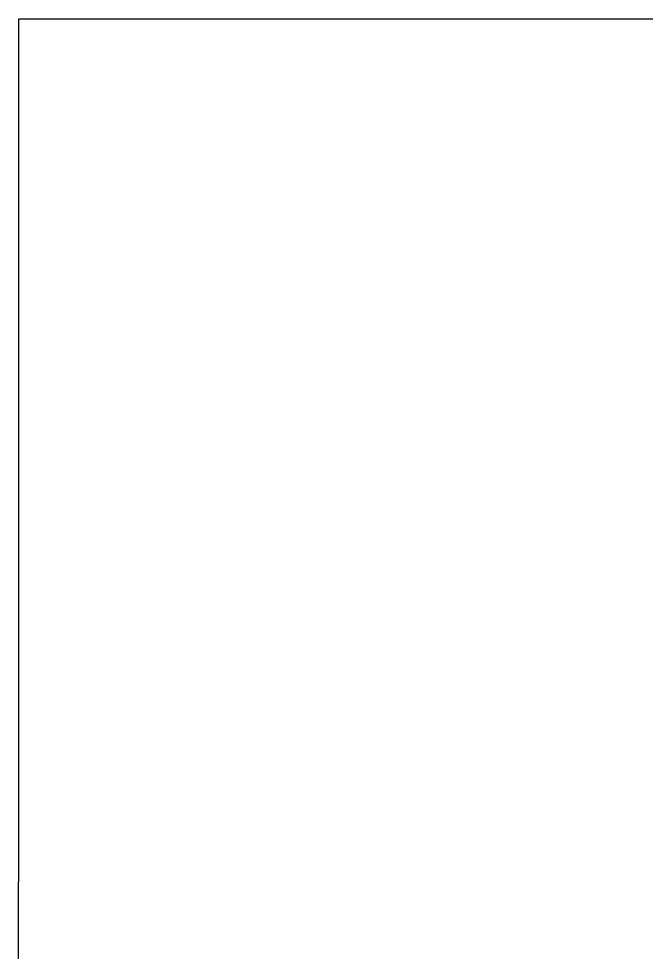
# Model space of a CAD drawing. Extents: x -7.3 to 34, y 0 to 22.
# Drawn here: x 2.44957 to 2.46881, y 0.90896 to 0.9376 of the extents above; entities that cross this region are included whole.
import ezdxf

# ---------------------------------------------------------------- set-up
doc = ezdxf.new("R2010")
doc.units = 0
doc.layers.add('SH_Text', color=7, linetype='Continuous')

msp = doc.modelspace()

# ---------------------------------------------------------------- linework, layer by layer
at = {"layer": 'SH_Text'}
for p, q in [((2.44958, 0.937594), (2.44958, 0.937595)), ((2.44958, 0.937595), (2.44958, 0.937595)), ((2.44958, 0.937595), (2.449582, 0.937595)), ((2.44958, 0.937592), (2.44958, 0.937594)), ((2.44958, 0.93759), (2.44958, 0.937592)), ((2.44958, 0.937586), (2.44958, 0.93759)), ((2.44958, 0.937582), (2.44958, 0.937586)), ((2.44958, 0.937577), (2.44958, 0.937582)), ((2.44958, 0.937571), (2.44958, 0.937577)), ((2.44958, 0.937564), (2.44958, 0.937571)), ((2.44958, 0.937556), (2.44958, 0.937564)), ((2.44958, 0.937548), (2.44958, 0.937556)), ((2.44958, 0.937539), (2.44958, 0.937548)), ((2.44958, 0.937529), (2.44958, 0.937539)), ((2.44958, 0.937518), (2.44958, 0.937529)), ((2.44958, 0.937506), (2.44958, 0.937518)), ((2.44958, 0.937494), (2.44958, 0.937506)), ((2.44958, 0.93748), (2.44958, 0.937494)), ((2.44958, 0.937466), (2.44958, 0.93748)), ((2.44958, 0.937451), (2.44958, 0.937466)), ((2.449582, 0.937595), (2.449585, 0.937595)), ((2.449585, 0.937595), (2.449591, 0.937595)), ((2.449591, 0.937595), (2.449599, 0.937595)), ((2.449599, 0.937595), (2.44961, 0.937595)), ((2.44961, 0.937595), (2.449622, 0.937595)), ((2.449622, 0.937595), (2.449637, 0.937595)), ((2.449637, 0.937595), (2.449654, 0.937595)), ((2.449654, 0.937595), (2.449673, 0.937595)), ((2.449673, 0.937595), (2.449694, 0.937595)), ((2.449694, 0.937595), (2.449717, 0.937595)), ((2.449717, 0.937595), (2.449743, 0.937595)), ((2.449743, 0.937595), (2.44977, 0.937595)), ((2.44977, 0.937595), (2.4498, 0.937595)), ((2.4498, 0.937595), (2.449832, 0.937595)), ((2.449832, 0.937595), (2.449866, 0.937595)), ((2.449866, 0.937595), (2.449902, 0.937595)), ((2.449902, 0.937595), (2.44994, 0.937595)), ((2.44994, 0.937595), (2.44998, 0.937595)), ((2.44998, 0.937595), (2.450022, 0.937595)), ((2.450022, 0.937595), (2.450066, 0.937595)), ((2.450066, 0.937595), (2.450112, 0.937595)), ((2.450112, 0.937595), (2.450159, 0.937595)), ((2.450159, 0.937595), (2.450209, 0.937595)), ((2.450209, 0.937595), (2.450261, 0.937595)), ((2.450261, 0.937595), (2.450315, 0.937595)), ((2.450315, 0.937595), (2.45037, 0.937595)), ((2.45037, 0.937595), (2.450428, 0.937595)), ((2.450428, 0.937595), (2.450487, 0.937595)), ((2.450487, 0.937595), (2.450549, 0.937595)), ((2.450549, 0.937595), (2.450612, 0.937595)), ((2.450612, 0.937595), (2.450677, 0.937595)), ((2.450677, 0.937595), (2.450744, 0.937595)), ((2.450744, 0.937595), (2.450812, 0.937595)), ((2.450812, 0.937595), (2.450883, 0.937595)), ((2.450883, 0.937595), (2.450955, 0.937595)), ((2.450955, 0.937595), (2.451029, 0.937595)), ((2.451029, 0.937595), (2.451104, 0.937595)), ((2.451104, 0.937595), (2.451182, 0.937595)), ((2.451182, 0.937595), (2.451261, 0.937595)), ((2.451261, 0.937595), (2.451342, 0.937595)), ((2.451342, 0.937595), (2.451424, 0.937595)), ((2.451424, 0.937595), (2.451508, 0.937595)), ((2.451508, 0.937595), (2.451594, 0.937595)), ((2.451594, 0.937595), (2.451682, 0.937595)), ((2.451682, 0.937595), (2.451771, 0.937595)), ((2.451771, 0.937595), (2.451862, 0.937595)), ((2.451862, 0.937595), (2.451954, 0.937595)), ((2.451954, 0.937595), (2.452048, 0.937594)), ((2.452048, 0.937594), (2.452143, 0.937594)), ((2.452143, 0.937594), (2.45224, 0.937594)), ((2.45224, 0.937594), (2.452339, 0.937594)), ((2.452339, 0.937594), (2.452439, 0.937594)), ((2.452439, 0.937594), (2.452541, 0.937594)), ((2.452541, 0.937594), (2.452644, 0.937594)), ((2.452644, 0.937594), (2.452749, 0.937594)), ((2.452749, 0.937594), (2.452855, 0.937594)), ((2.452855, 0.937594), (2.452962, 0.937594)), ((2.452962, 0.937594), (2.453071, 0.937594)), ((2.453071, 0.937594), (2.453182, 0.937594)), ((2.453182, 0.937594), (2.453294, 0.937594)), ((2.453294, 0.937594), (2.453407, 0.937594)), ((2.453407, 0.937594), (2.453522, 0.937594)), ((2.453522, 0.937594), (2.453638, 0.937594)), ((2.453638, 0.937594), (2.453755, 0.937594)), ((2.453755, 0.937594), (2.453874, 0.937594)), ((2.453874, 0.937594), (2.453994, 0.937594)), ((2.453994, 0.937594), (2.454115, 0.937594)), ((2.454115, 0.937594), (2.454238, 0.937594)), ((2.454238, 0.937594), (2.454362, 0.937594)), ((2.454362, 0.937594), (2.454487, 0.937594)), ((2.454487, 0.937594), (2.454614, 0.937594)), ((2.454614, 0.937594), (2.454741, 0.937594)), ((2.454741, 0.937594), (2.45487, 0.937593)), ((2.45487, 0.937593), (2.455, 0.937593)), ((2.455, 0.937593), (2.455132, 0.937593)), ((2.455132, 0.937593), (2.455264, 0.937593)), ((2.455264, 0.937593), (2.455398, 0.937593)), ((2.455398, 0.937593), (2.455533, 0.937593)), ((2.455533, 0.937593), (2.455669, 0.937593)), ((2.455669, 0.937593), (2.455806, 0.937593)), ((2.455806, 0.937593), (2.455944, 0.937593)), ((2.455944, 0.937593), (2.456084, 0.937593)), ((2.456084, 0.937593), (2.456224, 0.937593)), ((2.456224, 0.937593), (2.456365, 0.937593)), ((2.456365, 0.937593), (2.456508, 0.937593)), ((2.456508, 0.937593), (2.456651, 0.937593)), ((2.456651, 0.937593), (2.456796, 0.937593)), ((2.456796, 0.937593), (2.456942, 0.937593)), ((2.456942, 0.937593), (2.457088, 0.937593)), ((2.457088, 0.937593), (2.457236, 0.937593)), ((2.457236, 0.937593), (2.457384, 0.937593)), ((2.457384, 0.937593), (2.457534, 0.937592)), ((2.457534, 0.937592), (2.457684, 0.937592)), ((2.457684, 0.937592), (2.457836, 0.937592)), ((2.457836, 0.937592), (2.457988, 0.937592)), ((2.457988, 0.937592), (2.458141, 0.937592)), ((2.458141, 0.937592), (2.458295, 0.937592)), ((2.458295, 0.937592), (2.45845, 0.937592)), ((2.45845, 0.937592), (2.458605, 0.937592)), ((2.458605, 0.937592), (2.458762, 0.937592)), ((2.458762, 0.937592), (2.458919, 0.937592)), ((2.458919, 0.937592), (2.459078, 0.937592)), ((2.459078, 0.937592), (2.459237, 0.937592)), ((2.459237, 0.937592), (2.459396, 0.937592)), ((2.459396, 0.937592), (2.459718, 0.937592)), ((2.459718, 0.937592), (2.460043, 0.937592)), ((2.460043, 0.937592), (2.46037, 0.937591)), ((2.46037, 0.937591), (2.4607, 0.937591)), ((2.4607, 0.937591), (2.461033, 0.937591)), ((2.461033, 0.937591), (2.461368, 0.937591)), ((2.461368, 0.937591), (2.461706, 0.937591)), ((2.461706, 0.937591), (2.462046, 0.937591)), ((2.462046, 0.937591), (2.462388, 0.937591)), ((2.462388, 0.937591), (2.462732, 0.937591)), ((2.462732, 0.937591), (2.463078, 0.93759)), ((2.463078, 0.93759), (2.463425, 0.93759)), ((2.463425, 0.93759), (2.463774, 0.93759)), ((2.463774, 0.93759), (2.464125, 0.93759)), ((2.464125, 0.93759), (2.464477, 0.93759)), ((2.464477, 0.93759), (2.464831, 0.93759)), ((2.464831, 0.93759), (2.465186, 0.93759)), ((2.465186, 0.93759), (2.465541, 0.93759)), ((2.465541, 0.93759), (2.465898, 0.937589)), ((2.465898, 0.937589), (2.466614, 0.937589)), ((2.466614, 0.937589), (2.467332, 0.937589)), ((2.467332, 0.937589), (2.468052, 0.937589)), ((2.468052, 0.937589), (2.469492, 0.937588)), ((2.44958, 0.937436), (2.44958, 0.937451)), ((2.44958, 0.937419), (2.44958, 0.937436)), ((2.44958, 0.937402), (2.44958, 0.937419)), ((2.44958, 0.937383), (2.44958, 0.937402)), ((2.44958, 0.937365), (2.44958, 0.937383)), ((2.44958, 0.937345), (2.44958, 0.937365)), ((2.44958, 0.937324), (2.44958, 0.937345)), ((2.44958, 0.937303), (2.44958, 0.937324)), ((2.44958, 0.937281), (2.44958, 0.937303)), ((2.44958, 0.937258), (2.44958, 0.937281)), ((2.44958, 0.937234), (2.44958, 0.937258)), ((2.44958, 0.937209), (2.44958, 0.937234)), ((2.44958, 0.937184), (2.44958, 0.937209)), ((2.44958, 0.937158), (2.44958, 0.937184)), ((2.44958, 0.937131), (2.44958, 0.937158)), ((2.44958, 0.937103), (2.44958, 0.937131)), ((2.44958, 0.937075), (2.44958, 0.937103)), ((2.44958, 0.937045), (2.44958, 0.937075)), ((2.44958, 0.937015), (2.44958, 0.937045)), ((2.44958, 0.936985), (2.44958, 0.937015)), ((2.44958, 0.936953), (2.44958, 0.936985)), ((2.44958, 0.936921), (2.44958, 0.936953)), ((2.44958, 0.936887), (2.44958, 0.936921)), ((2.44958, 0.936853), (2.44958, 0.936887)), ((2.44958, 0.936819), (2.44958, 0.936853)), ((2.44958, 0.936783), (2.44958, 0.936819)), ((2.44958, 0.936747), (2.44958, 0.936783)), ((2.44958, 0.93671), (2.44958, 0.936747)), ((2.44958, 0.936672), (2.44958, 0.93671)), ((2.44958, 0.936594), (2.44958, 0.936672)), ((2.44958, 0.936513), (2.44958, 0.936594)), ((2.44958, 0.936429), (2.44958, 0.936513)), ((2.44958, 0.936342), (2.44958, 0.936429)), ((2.44958, 0.936251), (2.44958, 0.936342)), ((2.44958, 0.936158), (2.44958, 0.936251)), ((2.44958, 0.936062), (2.44958, 0.936158)), ((2.44958, 0.935963), (2.44958, 0.936062)), ((2.44958, 0.93586), (2.44958, 0.935963)), ((2.44958, 0.935755), (2.44958, 0.93586)), ((2.44958, 0.935647), (2.44958, 0.935755)), ((2.44958, 0.935536), (2.44958, 0.935647)), ((2.44958, 0.935422), (2.44958, 0.935536)), ((2.449579, 0.935184), (2.44958, 0.935304)), ((2.449579, 0.935062), (2.449579, 0.935184)), ((2.44958, 0.935304), (2.44958, 0.935422)), ((2.449579, 0.934936), (2.449579, 0.935062)), ((2.449579, 0.934807), (2.449579, 0.934936)), ((2.449579, 0.934675), (2.449579, 0.934807)), ((2.449579, 0.934541), (2.449579, 0.934675)), ((2.449579, 0.934403), (2.449579, 0.934541)), ((2.449579, 0.934263), (2.449579, 0.934403)), ((2.449579, 0.93412), (2.449579, 0.934263)), ((2.449579, 0.933974), (2.449579, 0.93412)), ((2.449579, 0.933825), (2.449579, 0.933974)), ((2.449579, 0.933674), (2.449579, 0.933825)), ((2.449579, 0.93352), (2.449579, 0.933674)), ((2.449579, 0.933362), (2.449579, 0.93352)), ((2.449579, 0.933202), (2.449579, 0.933362)), ((2.449579, 0.93304), (2.449579, 0.933202)), ((2.449579, 0.932874), (2.449579, 0.93304)), ((2.449578, 0.932535), (2.449579, 0.932706)), ((2.449579, 0.932706), (2.449579, 0.932874)), ((2.449578, 0.932361), (2.449578, 0.932535)), ((2.449578, 0.932185), (2.449578, 0.932361)), ((2.449578, 0.932006), (2.449578, 0.932185)), ((2.449578, 0.931824), (2.449578, 0.932006)), ((2.449578, 0.931639), (2.449578, 0.931824)), ((2.449578, 0.931452), (2.449578, 0.931639)), ((2.449578, 0.931262), (2.449578, 0.931452)), ((2.449578, 0.93107), (2.449578, 0.931262)), ((2.449578, 0.930875), (2.449578, 0.93107)), ((2.449578, 0.930677), (2.449578, 0.930875)), ((2.449578, 0.930476), (2.449578, 0.930677)), ((2.449578, 0.930273), (2.449578, 0.930476)), ((2.449577, 0.929859), (2.449578, 0.930068)), ((2.449578, 0.930068), (2.449578, 0.930273)), ((2.449577, 0.929649), (2.449577, 0.929859)), ((2.449577, 0.929435), (2.449577, 0.929649)), ((2.449577, 0.929219), (2.449577, 0.929435)), ((2.449577, 0.929001), (2.449577, 0.929219)), ((2.449577, 0.92878), (2.449577, 0.929001)), ((2.449577, 0.928556), (2.449577, 0.92878)), ((2.449577, 0.92833), (2.449577, 0.928556)), ((2.449577, 0.928101), (2.449577, 0.92833)), ((2.449577, 0.92787), (2.449577, 0.928101)), ((2.449577, 0.927637), (2.449577, 0.92787)), ((2.449577, 0.927401), (2.449577, 0.927637)), ((2.449576, 0.927162), (2.449577, 0.927401)), ((2.449576, 0.926921), (2.449576, 0.927162)), ((2.449576, 0.926678), (2.449576, 0.926921)), ((2.449576, 0.926432), (2.449576, 0.926678)), ((2.449576, 0.926183), (2.449576, 0.926432)), ((2.449576, 0.925933), (2.449576, 0.926183)), ((2.449576, 0.925679), (2.449576, 0.925933)), ((2.449576, 0.925424), (2.449576, 0.925679)), ((2.449576, 0.925166), (2.449576, 0.925424)), ((2.449576, 0.924906), (2.449576, 0.925166)), ((2.449576, 0.924643), (2.449576, 0.924906)), ((2.449575, 0.924378), (2.449576, 0.924643)), ((2.449575, 0.924111), (2.449575, 0.924378)), ((2.449575, 0.923841), (2.449575, 0.924111)), ((2.449575, 0.923569), (2.449575, 0.923841)), ((2.449575, 0.923295), (2.449575, 0.923569)), ((2.449575, 0.923018), (2.449575, 0.923295)), ((2.449575, 0.922739), (2.449575, 0.923018)), ((2.449575, 0.922458), (2.449575, 0.922739)), ((2.449575, 0.922175), (2.449575, 0.922458)), ((2.449575, 0.921889), (2.449575, 0.922175)), ((2.449574, 0.921601), (2.449575, 0.921889)), ((2.449574, 0.921311), (2.449574, 0.921601)), ((2.449574, 0.921019), (2.449574, 0.921311)), ((2.449574, 0.920724), (2.449574, 0.921019)), ((2.449574, 0.920428), (2.449574, 0.920724)), ((2.449574, 0.920129), (2.449574, 0.920428)), ((2.449574, 0.919827), (2.449574, 0.920129)), ((2.449574, 0.919524), (2.449574, 0.919827)), ((2.449574, 0.919219), (2.449574, 0.919524)), ((2.449573, 0.918911), (2.449574, 0.919219)), ((2.449573, 0.918601), (2.449573, 0.918911)), ((2.449573, 0.918289), (2.449573, 0.918601)), ((2.449573, 0.917975), (2.449573, 0.918289)), ((2.449573, 0.917659), (2.449573, 0.917975)), ((2.449573, 0.917341), (2.449573, 0.917659)), ((2.449573, 0.917021), (2.449573, 0.917341)), ((2.449573, 0.916698), (2.449573, 0.917021)), ((2.449573, 0.916374), (2.449573, 0.916698)), ((2.449572, 0.916047), (2.449573, 0.916374)), ((2.449572, 0.915719), (2.449572, 0.916047)), ((2.449572, 0.915388), (2.449572, 0.915719)), ((2.449572, 0.915056), (2.449572, 0.915388)), ((2.449572, 0.914721), (2.449572, 0.915056)), ((2.449572, 0.914384), (2.449572, 0.914721)), ((2.449572, 0.914046), (2.449572, 0.914384)), ((2.449572, 0.913705), (2.449572, 0.914046)), ((2.449571, 0.913363), (2.449572, 0.913705)), ((2.449571, 0.913018), (2.449571, 0.913363)), ((2.449571, 0.912672), (2.449571, 0.913018)), ((2.449571, 0.912323), (2.449571, 0.912672)), ((2.449571, 0.911973), (2.449571, 0.912323)), ((2.449571, 0.911621), (2.449571, 0.911973)), ((2.449571, 0.911267), (2.449571, 0.911621)), ((2.44957, 0.910911), (2.449571, 0.911267)), ((2.44957, 0.910553), (2.44957, 0.910911)), ((2.44957, 0.910193), (2.44957, 0.910553)), ((2.44957, 0.909831), (2.44957, 0.910193)), ((2.44957, 0.909468), (2.44957, 0.909831)), ((2.44957, 0.909102), (2.44957, 0.909468)), ((2.44957, 0.908735), (2.44957, 0.909102))]:
    msp.add_line(p, q, dxfattribs=at)
msp.add_lwpolyline([(2.44957, 0.908735), (2.44957, 0.909102), (2.44957, 0.909468), (2.44957, 0.909831), (2.44957, 0.910193), (2.44957, 0.910553), (2.44957, 0.910911), (2.449571, 0.911267), (2.449571, 0.911621), (2.449571, 0.911973), (2.449571, 0.912323), (2.449571, 0.912672), (2.449571, 0.913018), (2.449571, 0.913363), (2.449572, 0.913705), (2.449572, 0.914046), (2.449572, 0.914384), (2.449572, 0.914721), (2.449572, 0.915056), (2.449572, 0.915388), (2.449572, 0.915719), (2.449572, 0.916047), (2.449573, 0.916374), (2.449573, 0.916698), (2.449573, 0.917021), (2.449573, 0.917341), (2.449573, 0.917659), (2.449573, 0.917975), (2.449573, 0.918289), (2.449573, 0.918601), (2.449573, 0.918911), (2.449574, 0.919219), (2.449574, 0.919524), (2.449574, 0.919827), (2.449574, 0.920129), (2.449574, 0.920428), (2.449574, 0.920724), (2.449574, 0.921019), (2.449574, 0.921311), (2.449574, 0.921601), (2.449575, 0.921889), (2.449575, 0.922175), (2.449575, 0.922458), (2.449575, 0.922739), (2.449575, 0.923018), (2.449575, 0.923295), (2.449575, 0.923569), (2.449575, 0.923841), (2.449575, 0.924111), (2.449575, 0.924378), (2.449576, 0.924643), (2.449576, 0.924906), (2.449576, 0.925166), (2.449576, 0.925424), (2.449576, 0.925679), (2.449576, 0.925933), (2.449576, 0.926183), (2.449576, 0.926432), (2.449576, 0.926678), (2.449576, 0.926921), (2.449576, 0.927162), (2.449577, 0.927401), (2.449577, 0.927637), (2.449577, 0.92787), (2.449577, 0.928101), (2.449577, 0.92833), (2.449577, 0.928556), (2.449577, 0.92878), (2.449577, 0.929001), (2.449577, 0.929219), (2.449577, 0.929435), (2.449577, 0.929649), (2.449577, 0.929859), (2.449578, 0.930068), (2.449578, 0.930273), (2.449578, 0.930476), (2.449578, 0.930677), (2.449578, 0.930875), (2.449578, 0.93107), (2.449578, 0.931262), (2.449578, 0.931452), (2.449578, 0.931639), (2.449578, 0.931824), (2.449578, 0.932006), (2.449578, 0.932185), (2.449578, 0.932361), (2.449578, 0.932535), (2.449579, 0.932706), (2.449579, 0.932874), (2.449579, 0.93304), (2.449579, 0.933202), (2.449579, 0.933362), (2.449579, 0.93352), (2.449579, 0.933674), (2.449579, 0.933825), (2.449579, 0.933974), (2.449579, 0.93412), (2.449579, 0.934263), (2.449579, 0.934403), (2.449579, 0.934541), (2.449579, 0.934675), (2.449579, 0.934807), (2.449579, 0.934936), (2.449579, 0.935062), (2.449579, 0.935184), (2.44958, 0.935304), (2.44958, 0.935422), (2.44958, 0.935536), (2.44958, 0.935647), (2.44958, 0.935755), (2.44958, 0.93586), (2.44958, 0.935963), (2.44958, 0.936062), (2.44958, 0.936158), (2.44958, 0.936251), (2.44958, 0.936342), (2.44958, 0.936429), (2.44958, 0.936513), (2.44958, 0.936594), (2.44958, 0.936672), (2.44958, 0.93671), (2.44958, 0.936747), (2.44958, 0.936783), (2.44958, 0.936819), (2.44958, 0.936853), (2.44958, 0.936887), (2.44958, 0.936921), (2.44958, 0.936953), (2.44958, 0.936985), (2.44958, 0.937015), (2.44958, 0.937045), (2.44958, 0.937075), (2.44958, 0.937103), (2.44958, 0.937131), (2.44958, 0.937158), (2.44958, 0.937184), (2.44958, 0.937209), (2.44958, 0.937234), (2.44958, 0.937258), (2.44958, 0.937281), (2.44958, 0.937303), (2.44958, 0.937324), (2.44958, 0.937345), (2.44958, 0.937365), (2.44958, 0.937383), (2.44958, 0.937402), (2.44958, 0.937419), (2.44958, 0.937436), (2.44958, 0.937451), (2.44958, 0.937466), (2.44958, 0.93748), (2.44958, 0.937494), (2.44958, 0.937506), (2.44958, 0.937518), (2.44958, 0.937529), (2.44958, 0.937539), (2.44958, 0.937548), (2.44958, 0.937556), (2.44958, 0.937564), (2.44958, 0.937571), (2.44958, 0.937577), (2.44958, 0.937582), (2.44958, 0.937586), (2.44958, 0.93759), (2.44958, 0.937592), (2.44958, 0.937594), (2.44958, 0.937595), (2.44958, 0.937595), (2.449582, 0.937595), (2.449585, 0.937595), (2.449591, 0.937595), (2.449599, 0.937595), (2.44961, 0.937595), (2.449622, 0.937595), (2.449637, 0.937595), (2.449654, 0.937595), (2.449673, 0.937595), (2.449694, 0.937595), (2.449717, 0.937595), (2.449743, 0.937595), (2.44977, 0.937595), (2.4498, 0.937595), (2.449832, 0.937595), (2.449866, 0.937595), (2.449902, 0.937595), (2.44994, 0.937595), (2.44998, 0.937595), (2.450022, 0.937595), (2.450066, 0.937595), (2.450112, 0.937595), (2.450159, 0.937595), (2.450209, 0.937595), (2.450261, 0.937595), (2.450315, 0.937595), (2.45037, 0.937595), (2.450428, 0.937595), (2.450487, 0.937595), (2.450549, 0.937595), (2.450612, 0.937595), (2.450677, 0.937595), (2.450744, 0.937595), (2.450812, 0.937595), (2.450883, 0.937595), (2.450955, 0.937595), (2.451029, 0.937595), (2.451104, 0.937595), (2.451182, 0.937595), (2.451261, 0.937595), (2.451342, 0.937595), (2.451424, 0.937595), (2.451508, 0.937595), (2.451594, 0.937595), (2.451682, 0.937595), (2.451771, 0.937595), (2.451862, 0.937595), (2.451954, 0.937595), (2.452048, 0.937594), (2.452143, 0.937594), (2.45224, 0.937594), (2.452339, 0.937594), (2.452439, 0.937594), (2.452541, 0.937594), (2.452644, 0.937594), (2.452749, 0.937594), (2.452855, 0.937594), (2.452962, 0.937594), (2.453071, 0.937594), (2.453182, 0.937594), (2.453294, 0.937594), (2.453407, 0.937594), (2.453522, 0.937594), (2.453638, 0.937594), (2.453755, 0.937594), (2.453874, 0.937594), (2.453994, 0.937594), (2.454115, 0.937594), (2.454238, 0.937594), (2.454362, 0.937594), (2.454487, 0.937594), (2.454614, 0.937594), (2.454741, 0.937594), (2.45487, 0.937593), (2.455, 0.937593), (2.455132, 0.937593), (2.455264, 0.937593), (2.455398, 0.937593), (2.455533, 0.937593), (2.455669, 0.937593), (2.455806, 0.937593), (2.455944, 0.937593), (2.456084, 0.937593), (2.456224, 0.937593), (2.456365, 0.937593), (2.456508, 0.937593), (2.456651, 0.937593), (2.456796, 0.937593), (2.456942, 0.937593), (2.457088, 0.937593), (2.457236, 0.937593), (2.457384, 0.937593), (2.457534, 0.937592), (2.457684, 0.937592), (2.457836, 0.937592), (2.457988, 0.937592), (2.458141, 0.937592), (2.458295, 0.937592), (2.45845, 0.937592), (2.458605, 0.937592), (2.458762, 0.937592), (2.458919, 0.937592), (2.459078, 0.937592), (2.459237, 0.937592), (2.459396, 0.937592), (2.459718, 0.937592), (2.460043, 0.937592), (2.46037, 0.937591), (2.4607, 0.937591), (2.461033, 0.937591), (2.461368, 0.937591), (2.461706, 0.937591), (2.462046, 0.937591), (2.462388, 0.937591), (2.462732, 0.937591), (2.463078, 0.93759), (2.463425, 0.93759), (2.463774, 0.93759), (2.464125, 0.93759), (2.464477, 0.93759), (2.464831, 0.93759), (2.465186, 0.93759), (2.465541, 0.93759), (2.465898, 0.937589), (2.466614, 0.937589), (2.467332, 0.937589), (2.468052, 0.937589), (2.469492, 0.937588)], dxfattribs=at)

doc.saveas('drawing.dxf')
